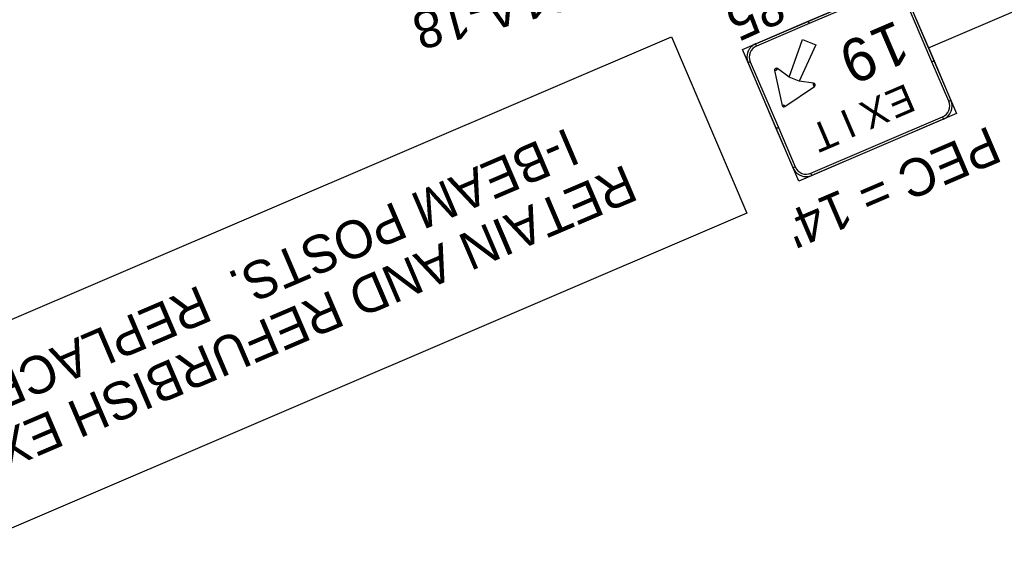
# Model space of a CAD drawing. Extents: x 2001876 to 2025694, y 804561 to 868938.
# Drawn here: x 2011142 to 2011665, y 825723 to 826008 of the extents above; entities that cross this region are included whole.
import ezdxf

# ---------------------------------------------------------------- set-up
doc = ezdxf.new("R2010")
doc.units = 0
for name, color, linetype in [('RD_PD_CLEAR ZONE', 7, 'Continuous'), ('TR SN EXTRUDED PANEL SIGNS - GROUND MOUNTED', 7, 'Continuous'), ('TR SN EXTRUDED PANEL SIGNS- MOUNTED OVERHEAD', 7, 'Continuous')]:
    doc.layers.add(name, color=color, linetype=linetype)

msp = doc.modelspace()

# ---------------------------------------------------------------- linework, layer by layer
at = {"layer": 'RD_PD_CLEAR ZONE'}
msp.add_arc((2017172.81, 828276.7), 5729.58, 180.60373, 207.54541, dxfattribs=at)
at = {"layer": 'TR SN EXTRUDED PANEL SIGNS - GROUND MOUNTED'}
for p, q in [((2011624.82, 825993.33), (2011711.81, 826030.54)), ((2011533.51, 825994.22), (2011533.01, 825995.38)), ((2011529.01, 825985.41), (2011530.18, 825985.91)), ((2011543.09, 825981.28), (2011544.01, 825981.47)), ((2011544.01, 825981.47), (2011544.57, 825982.24)), ((2011563.84, 825974.52), (2011563.71, 825973.58)), ((2011563.71, 825973.58), (2011564.24, 825972.8)), ((2011636.78, 825965.38), (2011635.61, 825964.88)), ((2011547.97, 825962.83), (2011547.04, 825962.63)), ((2011548.51, 825962.05), (2011547.97, 825962.83)), ((2011632.28, 825956.57), (2011632.78, 825955.4)), ((2011554.09, 825930.01), (2011552.93, 825929.51)), ((2011562.9, 825925.51), (2011562.41, 825926.67))]:
    msp.add_line(p, q, dxfattribs=at)
for points in [[(2011639.77, 825958.39), (2011555.92, 825922.52), (2011526.02, 825992.4), (2011609.87, 826028.27)], [(2011603.38, 826024.11), (2011561.46, 826006.18), (2011560.96, 826007.34), (2011602.89, 826025.28), (2011603.38, 826024.11)], [(2011626.64, 825985.84), (2011611.7, 826020.78), (2011612.86, 826021.28), (2011627.81, 825986.34), (2011626.64, 825985.84)], [(2011561.46, 826006.18), (2011533.51, 825994.22), (2011533.01, 825995.38), (2011560.96, 826007.34), (2011561.46, 826006.18)], [(2011528.34, 825905.43), (2011020.23, 825688.06), (2010980.19, 825781.65), (2011488.3, 825999.02)], [(2011557.87, 825997.75), (2011564.93, 825994.93), (2011556.15, 825975.59), (2011550.86, 825977.71), (2011557.87, 825997.75)], [(2011635.61, 825964.88), (2011626.64, 825985.84), (2011627.81, 825986.34), (2011636.78, 825965.38), (2011635.61, 825964.88)], [(2011530.18, 825985.91), (2011545.12, 825950.97), (2011543.96, 825950.47), (2011529.01, 825985.41), (2011530.18, 825985.91)], [(2011547.97, 825962.83), (2011548.51, 825962.05), (2011564.24, 825972.8), (2011563.71, 825973.58), (2011563.84, 825974.52), (2011556.15, 825975.59), (2011550.86, 825977.71), (2011544.57, 825982.24), (2011544.01, 825981.47), (2011543.09, 825981.28), (2011547.04, 825962.63), (2011547.97, 825962.83)], [(2011562.41, 825926.67), (2011632.28, 825956.57), (2011632.78, 825955.4), (2011562.9, 825925.51), (2011562.41, 825926.67)], [(2011545.12, 825950.97), (2011554.09, 825930.01), (2011552.93, 825929.51), (2011543.96, 825950.47), (2011545.12, 825950.97)]]:
    msp.add_lwpolyline(points, close=True, dxfattribs=at)
for centre, radius, start, end in [((2011536, 825988.4), 7.6, 113.1612, 203.1614), ((2011536, 825988.4), 6.33, 113.1612, 203.1614), ((2011544.01, 825981.47), 0.95, 54.1992, 191.983), ((2011563.71, 825973.58), 0.95, 304.3391, 82.1235), ((2011629.79, 825962.39), 7.6, 293.1613, 23.1609), ((2011547.97, 825962.83), 0.95, 191.983, 304.3388), ((2011629.79, 825962.39), 6.33, 293.1613, 23.1609), ((2011559.92, 825932.5), 7.6, 203.1611, 293.1613), ((2011559.92, 825932.5), 6.33, 203.1611, 293.1613)]:
    msp.add_arc(centre, radius, start, end, dxfattribs=at)

# ---------------------------------------------------------------- texts
for s, height, rotation, p in [('1395+85', 20, 204.3843, (2011610.96, 826057.65)), ('1', 22.8, 203.1611, (2011607.92, 826008.14)), ('9', 22.8, 203.1611, (2011591.1, 826000.95)), ('E', 15.2, 203.1611, (2011613.1, 825974.54)), ('X', 15.2, 203.1611, (2011599.6, 825968.76)), ('I', 15.2, 203.1611, (2011581.84, 825961.16)), ('I-BEAM POSTS.  REPLACE SIGN.', 20, 203.1611, (2011433.19, 825951.12)), ("PEC = 14'", 20, 203.1611, (2011657.15, 825952.05)), ('T', 15.2, 203.1611, (2011572.11, 825956.3)), ('RETAIN AND REFURBISH EXISTING', 20, 203.1611, (2011463.85, 825931.61))]:
    msp.add_text(s, height=height, rotation=rotation, dxfattribs=at).set_placement(p)
at = {"layer": 'TR SN EXTRUDED PANEL SIGNS- MOUNTED OVERHEAD'}
msp.add_text('OH-21A-18', height=20, rotation=195.2888, dxfattribs=at).set_placement((2011479.86, 826046.86))

doc.saveas('drawing.dxf')
